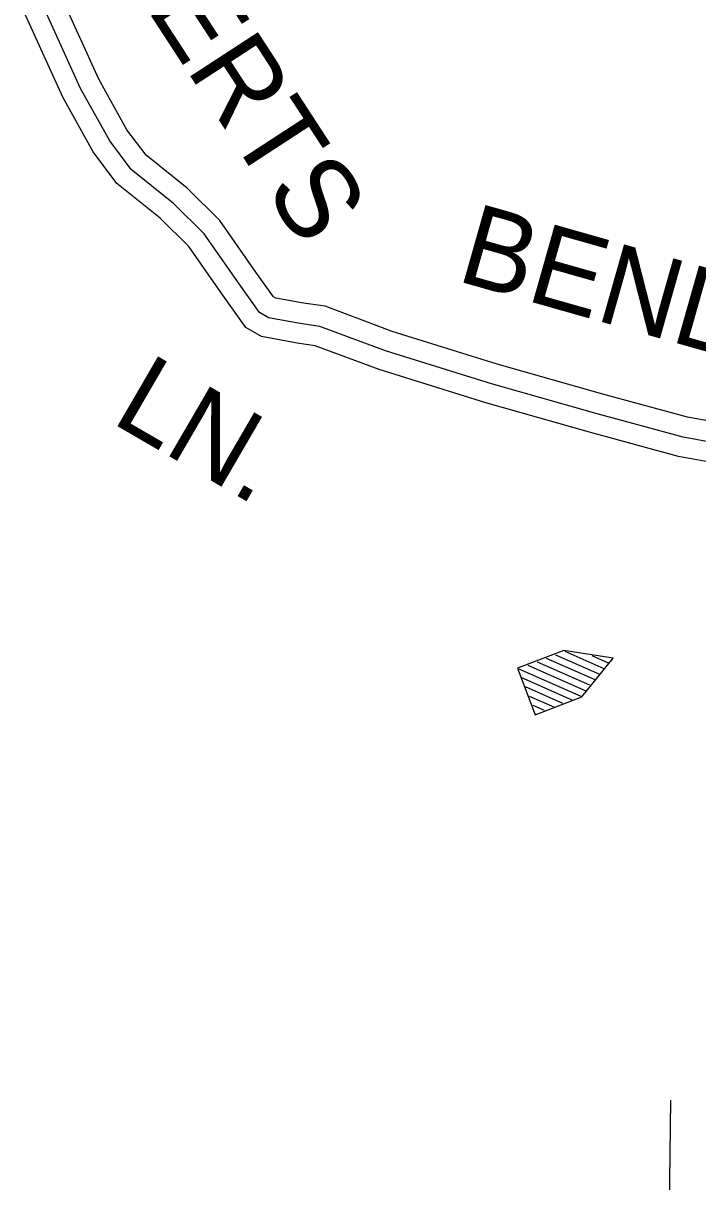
# Model space of a CAD drawing. Extents: x 1551132 to 1791609, y 378168 to 563823.
# Drawn here: x 1643758 to 1646850, y 487298 to 492608 of the extents above; entities that cross this region are included whole.
import ezdxf

# ---------------------------------------------------------------- set-up
doc = ezdxf.new("R2010")
doc.units = 0
for name, color, linetype in [('DESIGN - ROW - Right-of-Way and Easement Labels', 7, 'Continuous'), ('DESIGN - UTILITIES - Cable (Underground) with Text', 7, 'Continuous'), ('SURVEY - DRAINAGE - Bridge Hydraulic Data - Points - Locators', 7, 'Continuous'), ('SURVEY - TRANSPORTATION - Roads Text', 7, 'Continuous')]:
    doc.layers.add(name, color=color, linetype=linetype)

msp = doc.modelspace()

# ---------------------------------------------------------------- linework, layer by layer
at = {"layer": 'DESIGN - UTILITIES - Cable (Underground) with Text'}
for points in [[(1646461.67, 489697.53), (1646236.43, 489733.076), (1646023.568, 489651.406), (1646105.146, 489438.452), (1646318.142, 489520.164), (1646461.67, 489697.53)], [(1646198.373, 489713.367), (1646395.888, 489626.555)], [(1646240.439, 489729.684), (1646419.388, 489650.889)], [(1646364.254, 489709.712), (1646439.712, 489676.497)], [(1646029.552, 489649.298), (1646313.967, 489524.172)], [(1646070.776, 489665.707), (1646336.666, 489548.68)], [(1646114.158, 489681.282), (1646353.165, 489576.13)], [(1646155.032, 489698.008), (1646377.714, 489599.889)], [(1646041.652, 489609.39), (1646273.393, 489507.363)], [(1646059.028, 489567.15), (1646230.677, 489491.521)], [(1646077.728, 489524.251), (1646189.578, 489474.845)], [(1646093.304, 489482.852), (1646146.062, 489459.445)], [(1646104.663, 489443.202), (1646108.18, 489441.444)]]:
    msp.add_lwpolyline(points, dxfattribs=at)
at = {"layer": 'SURVEY - DRAINAGE - Bridge Hydraulic Data - Points - Locators'}
msp.add_line((1646725.228, 487672.16), (1646712.586, 486572.198), dxfattribs=at)
at = {"layer": 'SURVEY - TRANSPORTATION - Roads Text'}
for points in [[(1647275.909, 490715.906), (1646803.153, 490802.199), (1646414.321, 490907.844), (1645931.074, 491044.855), (1645449.852, 491195.234), (1645141.459, 491310.128), (1645043.428, 491323.904), (1644915.739, 491347.588), (1644905.681, 491353.429), (1644824.742, 491467.274), (1644659.804, 491703.355), (1644509.383, 491851.842), (1644321.904, 492003.038), (1644233.898, 492119.341), (1644104.867, 492351.33), (1643935.863, 492724.656), (1643704.744, 493145.642)], [(1647923.693, 490317.879), (1647893.835, 490390.148), (1647840.345, 490456.583), (1647772.705, 490503.101), (1647637.008, 490542.077), (1647329.524, 490610.27), (1646782.287, 490710.155), (1646389.096, 490816.983), (1645904.149, 490954.478), (1645419.311, 491105.99), (1645118.168, 491218.184), (1645028.262, 491230.818), (1644882.474, 491257.852), (1644840.658, 491282.169), (1644747.668, 491412.948), (1644587.439, 491642.295), (1644446.509, 491781.407), (1644253.705, 491936.902), (1644154.716, 492067.722), (1644020.578, 492308.895), (1643851.465, 492682.455), (1643628.596, 493088.407)], [(1646913.6, 490593.977), (1646762.221, 490621.611), (1646364.838, 490729.572), (1645878.25, 490867.534), (1645389.928, 491020.138), (1645095.76, 491129.732), (1645013.679, 491141.266), (1644850.474, 491171.533), (1644778.101, 491213.617), (1644673.528, 491360.688), (1644517.824, 491583.552), (1644386.027, 491713.655), (1644188.099, 491873.284), (1644078.543, 492018.063), (1643939.488, 492268.069), (1643770.275, 492641.862), (1643555.347, 493033.347)]]:
    msp.add_lwpolyline(points, dxfattribs=at)

# ---------------------------------------------------------------- texts
at = {"layer": 'DESIGN - ROW - Right-of-Way and Easement Labels'}
for s, height, rotation, p in [('ROBERTS', 370.0039, 303.082297, (1643736.552, 493573.303)), ('BEND', 369.9925, 344.170744, (1645737.07, 491429.357)), ('LN.', 369.9957, 329.822397, (1644155.115, 490781.18))]:
    msp.add_text(s, height=height, rotation=rotation, dxfattribs=at).set_placement(p)

doc.saveas('drawing.dxf')
